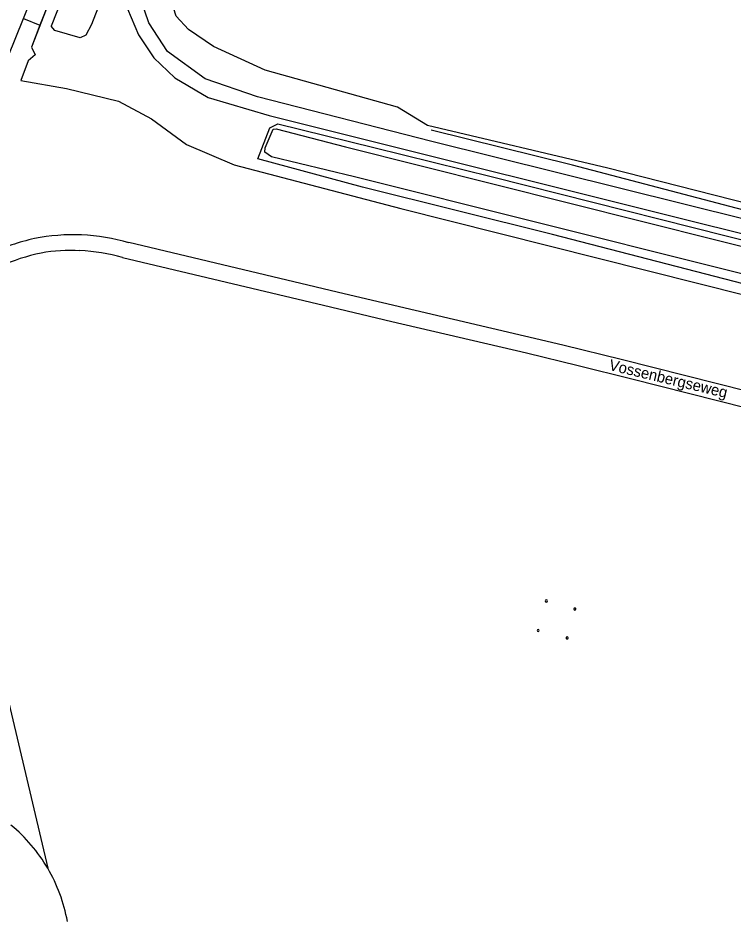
# Model space of a CAD drawing. Extents: x 130998 to 133001, y 398999 to 403002.
# Drawn here: x 131520.5 to 131683, y 401151.4 to 401355 of the extents above; entities that cross this region are included whole.
import ezdxf

# ---------------------------------------------------------------- set-up
doc = ezdxf.new("R2010")
doc.units = 0
for name, color, linetype in [('gg-afsc-hekwerk', 7, 'Continuous'), ('gg-anno-openbare ruimte label', 7, 'Continuous'), ('gg-bbg-hoogspanningsmast', 7, 'Continuous'), ('gg-knt-bronhoudergrens', 7, 'Continuous'), ('gg-knt-onverhard', 7, 'Continuous'), ('gg-knt-verharding', 7, 'Continuous'), ('gg-kntw-bovenkant insteek waterloop', 7, 'Continuous'), ('gg-kntw-midden sloot', 7, 'Continuous'), ('gg-kntw-waterlijn', 7, 'Continuous'), ('gt-grn-groengrens', 7, 'Continuous'), ('gx-grn-maaiveld', 7, 'Continuous')]:
    doc.layers.add(name, color=color, linetype=linetype)

msp = doc.modelspace()

# ---------------------------------------------------------------- linework, layer by layer
at = {"layer": 'gg-afsc-hekwerk'}
for p, q in [((131559.89, 401441.52), (131523.59, 401348.43)), ((131559.89, 401441.52), (131525.53, 401353.41)), ((131525.53, 401353.41), (131523.59, 401348.43))]:
    msp.add_line(p, q, dxfattribs=at)
for points in [[(131523.59, 401348.43), (131524.48, 401346.66), (131522.84, 401345.33), (131521.17, 401340.83)], [(131523.59, 401348.43), (131524.48, 401346.66), (131522.84, 401345.33), (131521.17, 401340.83)], [(131521.17, 401340.83), (131531.58, 401338.98), (131543.38, 401336.1), (131550.87, 401332.09), (131558.81, 401326.28), (131569.62, 401321.66), (131607.52, 401311.78), (132000, 401212.94)], [(131521.17, 401340.83), (131531.58, 401338.98), (131543.38, 401336.1), (131550.87, 401332.09), (131558.81, 401326.28), (131569.62, 401321.66), (131607.52, 401311.78), (132000, 401212.94)]]:
    msp.add_lwpolyline(points, dxfattribs=at)
at = {"layer": 'gg-bbg-hoogspanningsmast'}
for centre, start, end in [((131640.55, 401222.58), 0, 180), ((131640.55, 401222.58), 180, 0), ((131647.04, 401220.76), 359.8843, 180.1157), ((131647.04, 401220.76), 180.1157, 359.8843), ((131638.7, 401215.88), 0, 180), ((131638.7, 401215.88), 180, 360), ((131645.27, 401214.18), 0.3468, 180.1162), ((131645.27, 401214.18), 180.1153, 0.3477)]:
    msp.add_arc(centre, 0.248, start, end, dxfattribs=at)
at = {"layer": 'gg-knt-bronhoudergrens'}
msp.add_lwpolyline([(131810.96, 401281.04), (131771.34, 401291.12), (131654.53, 401320.89), (131613.53, 401330.62), (131606.74, 401334.8), (131576.68, 401343.18), (131564.96, 401348.54), (131559.27, 401352.38), (131556.5, 401355.42), (131554.78, 401360.71), (131554.12, 401366.93)], dxfattribs=at)
at = {"layer": 'gg-knt-onverhard'}
for points in [[(131521.78, 401354.88), (131527.88, 401370.04), (131557.06, 401444.94)], [(131500.1, 401292.71), (131502.77, 401304.33), (131516.59, 401341.96), (131521.78, 401354.88)]]:
    msp.add_lwpolyline(points, dxfattribs=at)
at = {"layer": 'gg-knt-verharding'}
for points in [[(132000, 401190.85), (131657.83, 401277.38), (131644.27, 401280.67), (131594.64, 401292.34), (131545.73, 401303.99)], [(131544.33, 401300.63), (131589.97, 401289.76), (131605.46, 401286.05), (131636.02, 401278.93), (131647.78, 401276.11), (131659.96, 401273.08), (132000, 401187.05)]]:
    msp.add_lwpolyline(points, dxfattribs=at)
for centre, radius, start, end in [((131535, 401256.76), 49.32, 102.5403, 114.9967), ((131533.05, 401261.78), 44, 87.4465, 101.489), ((131533.1, 401260.45), 45.33, 73.8249, 87.5836), ((131532.39, 401266.35), 35.88, 86.4279, 100.5596), ((131532.47, 401256.88), 45.34, 74.8338, 87.2822), ((131535.54, 401255.45), 47.18, 101.8931, 113.8281)]:
    msp.add_arc(centre, radius, start, end, dxfattribs=at)
at = {"layer": 'gg-kntw-bovenkant insteek waterloop'}
msp.add_line((131585.63, 401500.5), (131528.11, 401353.2), dxfattribs=at)
for points in [[(131594.38, 401498.87), (131564.3, 401423.3), (131537.27, 401353.54), (131535.97, 401351.14), (131534.71, 401350.56), (131528.93, 401352.2), (131528.11, 401353.2)], [(132033.94, 401206.93), (131979.98, 401219.78), (131864.13, 401250.24), (131753.68, 401277.05), (131698.45, 401291.21), (131641.95, 401305.85), (131598.82, 401316.56), (131575.02, 401323.04), (131577.78, 401330.05), (131579.54, 401331), (131601.34, 401325.63), (131628.32, 401318.95), (131719.45, 401295.91), (131760.29, 401285.7), (131801.12, 401275.48), (131862.73, 401260.06), (131939.03, 401240.48), (132000, 401224.85)]]:
    msp.add_lwpolyline(points, dxfattribs=at)
at = {"layer": 'gg-kntw-midden sloot'}
msp.add_lwpolyline([(131810.96, 401281.04), (131751.73, 401294.91), (131695.79, 401308.65), (131646.48, 401321.56), (131614.38, 401329.52)], dxfattribs=at)
at = {"layer": 'gg-kntw-waterlijn'}
for points in [[(131576.72, 401325.54), (131578.54, 401329.74), (131579.2, 401329.87), (131594.97, 401325.78), (131679.35, 401304.58), (131789.35, 401276.95)], [(131806.49, 401266.45), (131679.22, 401298.35), (131596.95, 401318.96), (131578.14, 401323.52), (131576.64, 401324.51), (131576.72, 401325.54)]]:
    msp.add_lwpolyline(points, dxfattribs=at)
at = {"layer": 'gt-grn-groengrens'}
msp.add_line((131521.78, 401354.88), (131525.53, 401353.41), dxfattribs=at)
msp.add_lwpolyline([(131486.92, 401263.31), (131504.12, 401258.48), (131515.55, 401211.61), (131527.31, 401161.85)], dxfattribs=at)
for centre, radius, start, end in [((131495.5, 401143.22), 36.87, 30.3601, 50.4639), ((131495.49, 401143.22), 36.88, 10.2472, 30.348)]:
    msp.add_arc(centre, radius, start, end, dxfattribs=at)
at = {"layer": 'gx-grn-maaiveld'}
for points in [[(131814.88, 401277.17), (131614.57, 401326.98), (131574.99, 401337.15), (131563.04, 401341.24), (131554.51, 401347.4), (131550.3, 401353.93), (131548.35, 401359.54), (131548.41, 401367.11), (131549.23, 401372.07), (131555.05, 401387.45), (131574.11, 401434.04), (131601.96, 401504.1), (131638.16, 401593.95), (131651.71, 401622.78), (131654.43, 401630.93), (131656.13, 401641.91), (131655.93, 401651.77), (131655.62, 401663.24), (131655.75, 401671.18), (131665, 401782.66)], [(131652.45, 401649.6), (131652.82, 401641.85), (131651.9, 401634.67), (131650.68, 401630.55), (131646.09, 401619.94), (131639.65, 401606.41), (131632.87, 401590.25), (131621.67, 401562.38), (131592.88, 401490.66), (131568.77, 401429.06), (131546.98, 401375.09), (131545.03, 401368.56), (131544.48, 401362.15), (131545.45, 401357.09), (131547.95, 401351.23), (131551.41, 401346), (131556.21, 401341.44), (131563.73, 401336.93), (131577.64, 401332.84), (131608.18, 401325.21), (131702.54, 401301.65)]]:
    msp.add_lwpolyline(points, dxfattribs=at)

# ---------------------------------------------------------------- texts
at = {"layer": 'gg-anno-openbare ruimte label'}
msp.add_text('Vossenbergseweg', height=2.5, rotation=346.5, dxfattribs=at).set_placement((131654.61, 401275.09))

doc.saveas('drawing.dxf')
